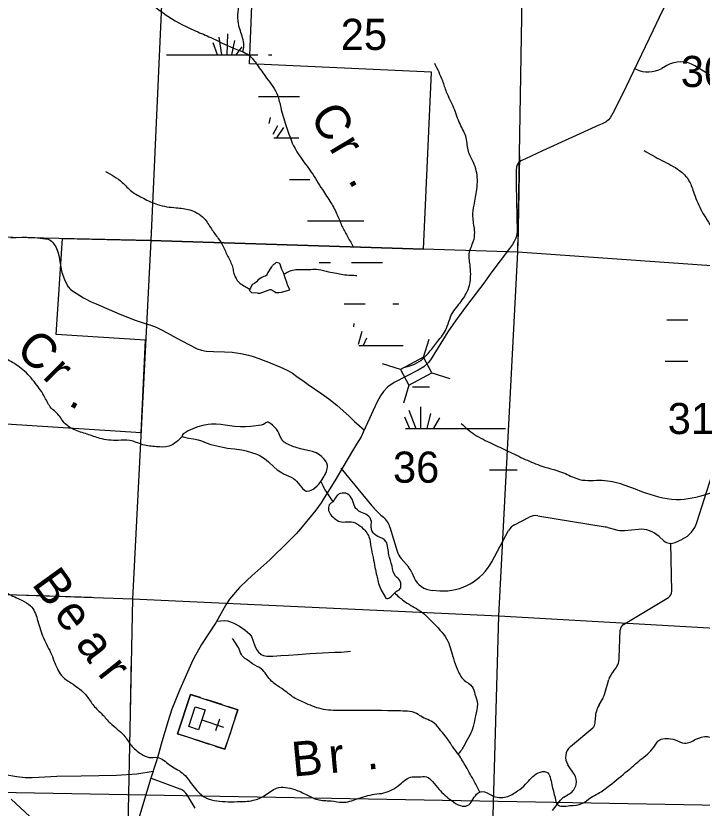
# Model space of a CAD drawing. Extents: x 1219626 to 1426462, y 456797 to 752399.
# Drawn here: x 1305618 to 1315543, y 687895 to 699350 of the extents above; entities that cross this region are included whole.
import ezdxf

# ---------------------------------------------------------------- set-up
doc = ezdxf.new("R2010")
doc.units = 0
for name, color, linetype in [('Bridges and Drawbridges Local Roads', 7, 'Continuous'), ('Culture', 7, 'Continuous'), ('Lakes and Ponds', 7, 'Continuous'), ('Local Roads Improved', 7, 'Continuous'), ('Local Roads Paved', 7, 'Continuous'), ('Masks', 7, 'Continuous'), ('Narrow River Creek and Branch and Slough', 7, 'Continuous'), ('Narrow River Creek and Branch and Slough Text', 7, 'Continuous'), ('Quad Borders', 7, 'Continuous'), ('Section Lines', 7, 'Continuous'), ('Section Numbers', 7, 'Continuous'), ('State Forest', 7, 'Continuous'), ('Swamps', 7, 'Continuous'), ('Uninventoried Roads and Features', 7, 'Continuous')]:
    doc.layers.add(name, color=color, linetype=linetype)

msp = doc.modelspace()

# ---------------------------------------------------------------- linework, layer by layer
at = {"layer": 'Bridges and Drawbridges Local Roads'}
for p, q in [((1311514, 694414), (1311594, 694677)), ((1311182, 694238), (1310920, 694319)), ((1311514, 694414), (1311182, 694238)), ((1311634, 694188), (1311514, 694414)), ((1311182, 694238), (1311302, 694012)), ((1311302, 694012), (1311634, 694188)), ((1311632, 694188), (1311895, 694108)), ((1311302, 694012), (1311222, 693749))]:
    msp.add_line(p, q, dxfattribs=at)
at = {"layer": 'Culture'}
for p, q in [((1308145, 689540), (1307957, 688970)), ((1308287, 689494), (1308145, 689540)), ((1308601, 689391), (1308373, 689466)), ((1308829, 689316), (1308686, 689363)), ((1308791, 689202), (1308829, 689316)), ((1308308, 689171), (1308621, 689068)), ((1308564, 689182), (1308508, 689011)), ((1308763, 689116), (1308707, 688945)), ((1307957, 688970), (1308100, 688924)), ((1308185, 688895), (1308414, 688821)), ((1308642, 688746), (1308679, 688860)), ((1308499, 688793), (1308642, 688746))]:
    msp.add_line(p, q, dxfattribs=at)
for points in [[(1308829, 689316), (1308642, 688746), (1307957, 688970), (1308145, 689540)], [(1308354, 689314), (1308261, 689029), (1308118, 689075), (1308212, 689360)]]:
    msp.add_lwpolyline(points, close=True, dxfattribs=at)
at = {"layer": 'Lakes and Ponds'}
msp.add_lwpolyline([(1309544, 695479), (1309509, 695575), (1309494, 695626), (1309467, 695682), (1309461, 695699), (1309449, 695725), (1309439, 695762), (1309428, 695773), (1309384, 695782), (1309363, 695763), (1309358, 695759), (1309352, 695759), (1309345, 695755), (1309339, 695750), (1309333, 695744), (1309328, 695737), (1309317, 695722), (1309262, 695637), (1309254, 695617), (1309250, 695613), (1309246, 695602), (1309234, 695591), (1309222, 695587), (1309205, 695580), (1309194, 695577), (1309187, 695573), (1309176, 695569), (1309125, 695531), (1309098, 695505), (1309072, 695478), (1309034, 695465), (1309010, 695413), (1308992, 695386), (1309025, 695350), (1309110, 695343), (1309124, 695341), (1309137, 695341), (1309150, 695342), (1309265, 695386), (1309283, 695389), (1309294, 695392), (1309304, 695394), (1309350, 695370), (1309361, 695364), (1309379, 695352), (1309422, 695352), (1309459, 695353), (1309579, 695389), (1309549, 695459)], close=True, dxfattribs=at)
msp.add_lwpolyline([(1310070, 692683), (1310081, 692703), (1310094, 692726), (1310109, 692763), (1310119, 692799), (1310123, 692828), (1310123, 692851), (1310115, 692884), (1310108, 692901), (1310097, 692916), (1310077, 692941), (1310039, 692979), (1310009, 693002), (1309960, 693030), (1309907, 693051), (1309864, 693063), (1309798, 693074), (1309733, 693089), (1309672, 693107), (1309626, 693123), (1309560, 693151), (1309528, 693168), (1309497, 693188), (1309477, 693206), (1309463, 693224), (1309445, 693260), (1309421, 693318), (1309407, 693346), (1309388, 693372), (1309330, 693434), (1309299, 693458), (1309283, 693467), (1309265, 693473), (1309253, 693474), (1309232, 693466), (1309199, 693444), (1309182, 693435), (1309164, 693430), (1309015, 693413), (1308940, 693408), (1308865, 693408), (1308778, 693415), (1308647, 693434), (1308582, 693443), (1308516, 693447), (1308449, 693447), (1308399, 693442), (1308324, 693429), (1308249, 693408), (1308213, 693394), (1308176, 693379), (1308109, 693348), (1308065, 693323), (1308040, 693305), (1308027, 693292), (1308023, 693284), (1308022, 693278), (1308026, 693271), (1308037, 693265), (1308075, 693254), (1308116, 693245), (1308187, 693233), (1308257, 693219), (1308303, 693205), (1308371, 693178), (1308439, 693154), (1308525, 693132), (1308611, 693113), (1308679, 693101), (1308782, 693088), (1308885, 693073), (1308949, 693060), (1309043, 693034), (1309089, 693017), (1309135, 692998), (1309178, 692973), (1309213, 692949), (1309271, 692900), (1309355, 692824), (1309398, 692788), (1309444, 692756), (1309490, 692730), (1309564, 692696), (1309599, 692679), (1309632, 692661), (1309657, 692642), (1309678, 692621), (1309748, 692535), (1309765, 692516), (1309791, 692493), (1309805, 692485), (1309818, 692480), (1309833, 692478), (1309863, 692482), (1309891, 692493), (1309916, 692507), (1309938, 692523), (1309976, 692556), (1310003, 692585), (1310039, 692633), (1310070, 692683)], dxfattribs=at)
for points in [[(1310767, 691907), (1310756, 691967), (1310760, 692037), (1310700, 692132), (1310605, 692174), (1310521, 692251), (1310482, 692360), (1310412, 692438), (1310314, 692445), (1310205, 692325)], [(1310205, 692325), (1310163, 692294), (1310138, 692220), (1310170, 692142), (1310240, 692072), (1310303, 692037), (1310405, 692034), (1310496, 692030), (1310616, 691960), (1310725, 691819), (1310753, 691672), (1310784, 691517), (1310812, 691376), (1310837, 691253), (1310858, 691169), (1310890, 691071), (1310946, 690972), (1310981, 690926), (1311020, 690934), (1311118, 691028), (1311178, 691071), (1311188, 691123), (1311171, 691187), (1311107, 691250), (1311058, 691394), (1311013, 691559), (1310999, 691654), (1310970, 691752), (1310855, 691823), (1310770, 691900), (1310767, 691907)], [(1312073, 685377), (1312058, 685459), (1311976, 685562), (1311880, 685650), (1311832, 685810), (1311920, 685923), (1312105, 685990), (1312241, 685979), (1312362, 685915), (1312474, 685762), (1312594, 685570), (1312715, 685425), (1312811, 685345), (1312915, 685369), (1313002, 685400), (1313172, 685337), (1313204, 685272), (1313236, 685224), (1313305, 685229), (1313448, 685427), (1313526, 685481), (1313828, 685638), (1313898, 685650), (1314250, 685754), (1314419, 685878), (1314609, 685948), (1314655, 685965), (1314853, 686122), (1314998, 686221), (1315226, 686276), (1315343, 686290), (1315409, 686339), (1315409, 686397), (1315371, 686461), (1315314, 686575), (1315297, 686629), (1315326, 686753), (1315392, 686794), (1315471, 686802), (1315684, 686782), (1315828, 686822), (1315900, 686902), (1315897, 687030), (1315836, 687232), (1315780, 687368), (1315760, 687526), (1315804, 687625), (1315876, 687673), (1316008, 687663), (1316117, 687553), (1316197, 687456), (1316262, 687400), (1316294, 687448), (1316306, 687559), (1316350, 687617), (1316438, 687689), (1316486, 687729), (1316454, 687794), (1316366, 687810), (1316278, 687858), (1316157, 687963), (1316109, 688083), (1316109, 688276), (1316149, 688444), (1316237, 688693), (1316350, 688910), (1316438, 689118), (1316471, 689192), (1316517, 689407), (1316512, 689515), (1316525, 689635), (1316655, 689737), (1316773, 689804), (1316863, 689914), (1316936, 690082), (1316988, 690197), (1317016, 690275), (1317033, 690317), (1317002, 690351), (1316920, 690387), (1316796, 690528), (1316754, 690760), (1316767, 690877), (1316807, 691062), (1316932, 691252), (1316998, 691318), (1317155, 691475), (1317296, 691608), (1317420, 691736), (1317548, 691872), (1317650, 692025)], [(1317432, 691488), (1317254, 691331), (1317073, 691161), (1317023, 691062), (1316967, 690909), (1316959, 690716), (1317039, 690588), (1317159, 690499), (1317223, 690263), (1317199, 690189), (1317039, 689897), (1316927, 689728), (1316798, 689624), (1316719, 689536), (1316662, 689287), (1316641, 689143), (1316526, 688893), (1316421, 688685), (1316341, 688492), (1316293, 688315), (1316293, 688179), (1316413, 688034), (1316461, 688002), (1316574, 687968), (1316630, 687896), (1316630, 687783), (1316574, 687623), (1316509, 687510), (1316477, 687390), (1316413, 687285), (1316285, 687197), (1316229, 687085), (1316156, 686964), (1316140, 686900), (1316140, 686820), (1316140, 686739), (1316092, 686707), (1315972, 686699), (1315867, 686675), (1315773, 686645), (1315659, 686643), (1315547, 686659), (1315458, 686643), (1315474, 686563), (1315530, 686490), (1315563, 686378), (1315563, 686266), (1315547, 686177), (1315490, 686129), (1315386, 686113), (1315234, 686097), (1315161, 686105), (1315085, 686085), (1315001, 685977), (1314911, 685911), (1314721, 685799), (1314519, 685688), (1314399, 685639), (1314263, 685567), (1314126, 685518), (1313966, 685495), (1313799, 685460), (1313725, 685402), (1313637, 685366), (1313516, 685294), (1313460, 685182), (1313412, 685093), (1313340, 685029), (1313250, 685005), (1313171, 685029), (1313123, 685085), (1313090, 685140), (1313043, 685246), (1312955, 685270), (1312871, 685237), (1312833, 685189), (1312722, 685230), (1312609, 685326), (1312509, 685433), (1312407, 685584), (1312324, 685717), (1312176, 685824), (1312113, 685842), (1312048, 685816), (1312024, 685744), (1312112, 685647), (1312192, 685543), (1312232, 685342), (1312188, 685190), (1312104, 685061), (1312010, 684974)]]:
    msp.add_spline(points, degree=3, dxfattribs=at)
at = {"layer": 'Local Roads Improved'}
for points in [[(1305546, 696141), (1305703, 696149), (1305779, 696149), (1305891, 696145), (1305968, 696138), (1306049, 696128), (1306085, 696120), (1306114, 696107), (1306133, 696091), (1306149, 696076), (1306161, 696058), (1306197, 696012), (1306227, 695940), (1306238, 695885), (1306271, 695718), (1306284, 695641), (1306324, 695538), (1306351, 695474), (1306376, 695430), (1306409, 695395), (1306489, 695340), (1306599, 695274), (1306709, 695217), (1306781, 695185), (1307123, 695039), (1307343, 694951), (1307476, 694905), (1307571, 694876), (1307646, 694847), (1307724, 694809), (1307807, 694769), (1307939, 694694), (1308119, 694596), (1308239, 694538), (1308302, 694518), (1308370, 694504), (1308475, 694499), (1308635, 694492), (1308745, 694487), (1308872, 694469), (1308983, 694444), (1309048, 694424), (1309130, 694398), (1309297, 694334), (1309437, 694277), (1309552, 694221), (1309619, 694182), (1309684, 694137), (1309790, 694062), (1309847, 694022), (1310044, 693883), (1310145, 693812), (1310259, 693721), (1310443, 693559), (1310516, 693487), (1310658, 693362)], [(1312387, 695485), (1312134, 695155), (1311975, 694941), (1311866, 694781), (1311625, 694392), (1311588, 694338), (1311516, 694277), (1311437, 694229), (1311088, 694050), (1310997, 693984), (1310937, 693919), (1310892, 693856), (1310843, 693767), (1310648, 693340), (1310613, 693265), (1310545, 693158), (1310472, 693036), (1310362, 692849), (1310229, 692627), (1310078, 692380), (1310033, 692311)], [(1309393, 691586), (1309291, 691485), (1309030, 691253), (1308965, 691193), (1308853, 691084), (1308789, 691011), (1308765, 690985), (1308706, 690915), (1308656, 690835), (1308514, 690586), (1308304, 690260), (1308190, 690065), (1308157, 689991), (1307992, 689610), (1307874, 689328), (1307815, 689142), (1307721, 688820), (1307680, 688676), (1307646, 688562), (1307568, 688314), (1307398, 687748)], [(1308523, 690600), (1308633, 690607), (1308678, 690604), (1308723, 690590), (1308770, 690571), (1308852, 690525), (1308935, 690469), (1309004, 690412), (1309025, 690378), (1309076, 690240), (1309099, 690189), (1309126, 690148), (1309165, 690117), (1309199, 690102), (1309247, 690092), (1309333, 690094), (1309452, 690103), (1309563, 690107), (1309701, 690117), (1309869, 690129), (1310055, 690140), (1310233, 690150), (1310322, 690151), (1310456, 690165)], [(1307603, 688425), (1307369, 688388), (1307075, 688369), (1306561, 688355), (1306209, 688354), (1305950, 688336), (1305856, 688331), (1305754, 688335), (1305633, 688349), (1305518, 688365), (1305416, 688387), (1305204, 688440)], [(1305822, 687773), (1305552, 688026)]]:
    msp.add_lwpolyline(points, dxfattribs=at)
at = {"layer": 'Local Roads Paved'}
for points in [[(1315144, 699783), (1314922, 699324), (1314829, 699132), (1314607, 698672), (1314386, 698207), (1314253, 697941), (1314214, 697874), (1314190, 697847), (1314155, 697820), (1314096, 697791), (1314050, 697769), (1313236, 697398), (1312987, 697284), (1312921, 697255), (1312888, 697225), (1312867, 697194), (1312856, 697167), (1312852, 697112), (1312854, 696914), (1312862, 696449), (1312868, 696236), (1312863, 696182), (1312847, 696134), (1312824, 696086), (1312801, 696043), (1312759, 695984), (1312485, 695629), (1312387, 695485)], [(1310033, 692311), (1309956, 692205), (1309733, 691931), (1309671, 691859), (1309460, 691651), (1309393, 691586)]]:
    msp.add_lwpolyline(points, dxfattribs=at)
at = {"layer": 'Masks'}
for p, q in [((1312902, 697326), (1312879, 696027)), ((1305650, 690980), (1306712, 690943)), ((1307288, 690082), (1307271, 689292))]:
    msp.add_line(p, q, dxfattribs=at)
at = {"layer": 'Narrow River Creek and Branch and Slough'}
for points in [[(1300366, 705021), (1300309, 704842), (1300319, 704589), (1300366, 704363), (1300319, 704212), (1300206, 704128), (1300159, 704062), (1300150, 703977), (1300197, 703902), (1300309, 703742), (1300422, 703610), (1300507, 703526), (1300667, 703432), (1300770, 703328), (1300798, 703055), (1300855, 702858), (1300958, 702754), (1301099, 702670), (1301137, 702642), (1301240, 702557), (1301250, 702435), (1301193, 702359), (1301193, 702228), (1301231, 702040), (1301231, 701927), (1301156, 701729), (1301165, 701532), (1301184, 701297), (1301250, 701146), (1301325, 701099), (1301447, 701109), (1301635, 701061), (1301832, 701052), (1301973, 701099), (1302114, 701184), (1302302, 701193), (1302509, 701080), (1302669, 700911), (1302763, 700742), (1302913, 700516), (1303045, 700413), (1303205, 700300), (1303468, 700112), (1303656, 700017), (1303741, 699923), (1303853, 699839), (1303985, 699764), (1304239, 699735), (1304521, 699745), (1304793, 699858), (1304972, 699905), (1305188, 699914), (1305357, 699876), (1305564, 699858), (1305762, 699923), (1305950, 700036), (1306269, 700065), (1306542, 700055), (1306655, 700017), (1306711, 700017), (1306852, 699980), (1307031, 699905), (1307525, 699570), (1307817, 699344), (1308249, 699118), (1308465, 699024), (1308813, 698864), (1308992, 698780), (1309104, 698648), (1309245, 698451), (1309402, 698201), (1309449, 698023), (1309525, 697769), (1309656, 697430), (1309891, 697091), (1310051, 696838), (1310173, 696649), (1310267, 696471), (1310333, 696311), (1310408, 696170), (1310493, 696019)], [(1308899, 698825), (1308915, 698921), (1308898, 699031), (1308838, 699239), (1308833, 699409), (1308854, 699551), (1308887, 699666), (1308975, 699858), (1309019, 699989), (1309052, 700104), (1309084, 700208), (1309112, 700279), (1309188, 700383), (1309265, 700487), (1309287, 700619), (1309320, 700745), (1309314, 700854), (1309309, 700947), (1309303, 701068), (1309287, 701232), (1309270, 701325), (1309281, 701440), (1309325, 701588), (1309347, 701714), (1309369, 701780)], [(1311217, 694260), (1311347, 694300), (1311484, 694373), (1311581, 694470), (1311702, 694624), (1311832, 694802), (1311880, 694931), (1311937, 695061), (1312010, 695158), (1312131, 695336), (1312179, 695457), (1312196, 695619), (1312187, 695748), (1312179, 695934), (1312244, 696120), (1312252, 696250), (1312228, 696452), (1312244, 696614), (1312284, 696840), (1312293, 696986), (1312236, 697228), (1312163, 697390), (1312131, 697584), (1312042, 697787), (1311953, 698013), (1311848, 698248), (1311791, 698409), (1311678, 698660)], [(1314703, 697403), (1314960, 697259), (1315217, 697114), (1315346, 696977), (1315418, 696808), (1315523, 696551), (1315595, 696430), (1315675, 696301), (1315780, 696100), (1315909, 695883), (1316013, 695730), (1316206, 695473), (1316302, 695336), (1316367, 695223), (1316471, 695079), (1316568, 694942), (1316672, 694765), (1316761, 694636), (1316889, 694435), (1316994, 694250), (1317058, 694138), (1317251, 693896), (1317404, 693711), (1317613, 693470), (1317862, 693229), (1317999, 693084), (1318103, 693003), (1318194, 692963)], [(1306914, 697101), (1307158, 696941), (1307295, 696812), (1307463, 696712), (1307669, 696621), (1307936, 696575), (1308134, 696544), (1308241, 696499), (1308340, 696422), (1308446, 696270), (1308546, 696132), (1308614, 696026), (1308683, 695873), (1308751, 695720), (1308767, 695644), (1308790, 695576), (1308858, 695484), (1308934, 695438), (1309002, 695401)], [(1308028, 693270), (1307938, 693188), (1307832, 693128), (1307651, 693120), (1307454, 693150), (1307265, 693211), (1307098, 693211), (1306833, 693241), (1306652, 693302), (1306455, 693370), (1306319, 693468), (1306213, 693605), (1306130, 693680), (1306039, 693832), (1305903, 694036), (1305721, 694233), (1305517, 694369), (1305350, 694438), (1305101, 694438), (1304972, 694430), (1304783, 694528), (1304699, 694589), (1304556, 694627), (1304389, 694687), (1304223, 694824), (1304056, 694975), (1303920, 695142), (1303784, 695384), (1303738, 695573), (1303685, 695687), (1303557, 695846), (1303481, 695952), (1303406, 696027), (1303300, 696133), (1303194, 696315), (1303103, 696451), (1303004, 696580), (1302815, 696716), (1302694, 696792), (1302475, 696944), (1302369, 696989), (1302286, 696989), (1302195, 696989)], [(1309497, 695616), (1309557, 695651), (1309642, 695679), (1309740, 695685), (1309883, 695685), (1309994, 695685), (1310140, 695651), (1310255, 695628), (1310347, 695611), (1310462, 695601), (1310550, 695597)], [(1312058, 693456), (1312250, 693299), (1312504, 693166), (1312733, 693058), (1312986, 692937), (1313227, 692840), (1313565, 692732), (1313770, 692647), (1314096, 692635), (1314397, 692575), (1314723, 692454), (1315229, 692358), (1315675, 692454), (1316073, 692611), (1316290, 692828), (1316568, 693106), (1316845, 693371), (1317050, 693552), (1317183, 693685), (1317342, 693786)], [(1310028, 692618), (1310089, 692499), (1310205, 692325)], [(1305501, 690997), (1305705, 690900), (1305831, 690822), (1305928, 690628), (1306006, 690386), (1306122, 690143), (1306219, 689910), (1306277, 689813), (1306413, 689707), (1306646, 689512), (1306743, 689377), (1306869, 689250), (1306985, 689124), (1307179, 688950), (1307286, 688804), (1307431, 688678), (1307548, 688629), (1307664, 688629), (1307839, 688523), (1308023, 688406), (1308178, 688222), (1308343, 688057), (1308644, 687989), (1308818, 687989), (1309051, 688008), (1309216, 688076), (1309390, 688183), (1309652, 688164), (1309827, 688086), (1309982, 688018), (1310176, 687999), (1310341, 687979), (1310554, 688028), (1310806, 688096), (1310942, 688115), (1311175, 688241), (1311349, 688348), (1311448, 688348), (1311555, 688348), (1311642, 688280), (1311739, 688164), (1311914, 688008), (1312050, 687931), (1312147, 687931), (1312282, 688096), (1312360, 688135), (1312505, 688076), (1312709, 688057), (1312874, 688144), (1312990, 688241), (1313174, 688406), (1313291, 688416), (1313368, 688232), (1313417, 688038), (1313446, 687950), (1313630, 687931), (1313805, 687960), (1313931, 688047), (1314038, 688106), (1314202, 688222), (1314464, 688435), (1314649, 688591), (1314843, 688775), (1314930, 688882), (1315027, 688901), (1315153, 688882), (1315289, 688833), (1315454, 688891), (1315618, 688930), (1315783, 688882), (1315987, 688843), (1316132, 688785), (1316254, 688727)], [(1311094, 691007), (1311228, 690892), (1311438, 690763), (1311553, 690675), (1311669, 690559), (1311865, 690308), (1311947, 690057), (1312001, 689908), (1312102, 689745), (1312218, 689650), (1312258, 689542), (1312292, 689399), (1312265, 689230), (1312231, 689074), (1312184, 688952), (1312109, 688816), (1312062, 688734), (1312014, 688677)], [(1312326, 688125), (1312249, 688277), (1312129, 688493), (1312023, 688665), (1311937, 688781), (1311846, 688917), (1311766, 689013), (1311670, 689123), (1311474, 689224), (1311438, 689249), (1311182, 689300), (1310456, 689305), (1310174, 689310), (1310033, 689330), (1309786, 689421), (1309620, 689506), (1309494, 689602), (1309373, 689683), (1309237, 689829), (1309172, 689905), (1309041, 689980), (1308955, 690046), (1308910, 690076), (1308859, 690167), (1308753, 690348)]]:
    msp.add_spline(points, degree=3, dxfattribs=at)
at = {"layer": 'Quad Borders'}
msp.add_line((1301837, 688190), (1335517, 687580), dxfattribs=at)
at = {"layer": 'Section Lines'}
for p, q in [((1307807, 701326), (1307569, 696101)), ((1312877, 695931), (1312968, 701130)), ((1307569, 696101), (1302382, 696219)), ((1307569, 696101), (1307306, 690923)), ((1312877, 695931), (1307569, 696101)), ((1312602, 690675), (1312877, 695931)), ((1317967, 695579), (1312877, 695931)), ((1302054, 691104), (1307306, 690923)), ((1307306, 690923), (1307192, 685554)), ((1307306, 690923), (1312602, 690675)), ((1312448, 685301), (1312602, 690675)), ((1312602, 690675), (1317779, 690377))]:
    msp.add_line(p, q, dxfattribs=at)
at = {"layer": 'State Forest'}
for p, q in [((1308996, 698654), (1309110, 701277)), ((1311631, 698534), (1308996, 698654)), ((1311515, 695975), (1311631, 698534)), ((1306202, 694745), (1306291, 696131)), ((1306291, 696131), (1307569, 696101)), ((1307569, 696101), (1311515, 695975)), ((1307495, 694662), (1306202, 694745)), ((1307431, 693328), (1307495, 694662)), ((1305479, 693452), (1307431, 693328))]:
    msp.add_line(p, q, dxfattribs=at)
at = {"layer": 'Swamps'}
for p, q in [((1308598, 698786), (1308559, 699040)), ((1308676, 698786), (1308682, 699090)), ((1308536, 698787), (1308470, 698960)), ((1308743, 698786), (1308786, 698992)), ((1308806, 698786), (1308889, 698900)), ((1308370, 698786), (1309120, 698786)), ((1309487, 697736), (1309388, 697587)), ((1310470, 695786), (1310920, 695786)), ((1315034, 694955), (1315334, 694955)), ((1310645, 694587), (1310694, 694695)), ((1311300, 693649), (1311403, 693386)), ((1311469, 693697), (1311469, 693386)), ((1311614, 693601), (1311560, 693386)), ((1311747, 693540), (1311657, 693387)), ((1312570, 692786), (1312870, 692786))]:
    msp.add_line(p, q, dxfattribs=at)
for points in [[(1307796, 698786), (1308370, 698786)], [(1309270, 698786), (1309322, 698786)], [(1309128, 698186), (1309720, 698186)], [(1309294, 697881), (1309277, 697796)], [(1309403, 697760), (1309334, 697634)], [(1309351, 697586), (1309710, 697586)], [(1309578, 696986), (1309870, 696986)], [(1309837, 696386), (1310653, 696386)], [(1310004, 695786), (1310170, 695786)], [(1310365, 695186), (1310670, 695186)], [(1311070, 695186), (1311155, 695186)], [(1310506, 694852), (1310509, 694902)], [(1310573, 694601), (1310627, 694790)], [(1310576, 694586), (1311220, 694586)], [(1315009, 694355), (1315334, 694355)], [(1311354, 693986), (1311599, 693986)], [(1311239, 693552), (1311310, 693386)], [(1311253, 693386), (1312570, 693386)], [(1312570, 693386), (1312701, 693386)], [(1312468, 692786), (1312570, 692786)]]:
    msp.add_lwpolyline(points, dxfattribs=at)
at = {"layer": 'Uninventoried Roads and Features'}
for p, q in [((1314587, 698579), (1314578, 698583)), ((1315031, 698633), (1314959, 698591)), ((1316294, 698099), (1315439, 698625)), ((1310318, 692812), (1310767, 692267)), ((1315467, 692026), (1315686, 692719)), ((1310916, 692115), (1310934, 692100)), ((1312829, 691991), (1313040, 692101)), ((1313166, 692121), (1314141, 691960)), ((1311027, 691959), (1311133, 691611)), ((1314179, 691952), (1314288, 691923)), ((1314422, 691910), (1314621, 691926)), ((1312502, 691457), (1312745, 691908)), ((1314922, 691822), (1314989, 691761)), ((1315104, 691030), (1315089, 691722)), ((1315155, 691736), (1315259, 691786)), ((1311192, 691503), (1311299, 691377)), ((1311346, 691302), (1311379, 691224)), ((1311637, 691044), (1311750, 691037)), ((1314408, 690550), (1315056, 690942)), ((1314345, 690072), (1314359, 690468)), ((1314262, 689876), (1314265, 689879)), ((1314131, 689538), (1314193, 689755)), ((1314053, 689387), (1314102, 689470)), ((1313996, 689129), (1313999, 689200)), ((1313639, 688784), (1313961, 689056)), ((1313690, 688388), (1313602, 688520)), ((1307997, 688168), (1307579, 688325)), ((1308213, 687895), (1308098, 688085)), ((1313545, 688054), (1313629, 688106)), ((1313377, 687862), (1313493, 688008))]:
    msp.add_line(p, q, dxfattribs=at)
for centre, radius, start, end in [((1315229, 698285), 400, 58.3931, 119.5893), ((1314761, 698939), 400, 244.0954, 299.5893), ((1311693, 693030), 1200, 219.5045, 229.6859), ((1310740, 691872), 300, 16.896, 49.6859), ((1313133, 691924), 200, 80.5969, 117.5894), ((1312921, 691814), 200, 117.5894, 151.7413), ((1314076, 691565), 400, 74.9881, 80.5969), ((1314391, 692309), 400, 254.9881, 274.4067), ((1314652, 691527), 400, 47.6328, 94.4067), ((1315086, 692147), 400, 295.6609, 342.4292), ((1315090, 691872), 150, 227.6328, 295.6609), ((1311420, 691698), 300, 196.896, 220.4487), ((1311798, 691836), 800, 266.5787, 331.7413), ((1311070, 691183), 300, 23.3746, 40.4487), ((1311655, 691343), 300, 203.3746, 266.5787), ((1315004, 691028), 100, 301.1717, 1.2631), ((1314459, 690465), 100, 121.1717, 177.8799), ((1314045, 690083), 300, 317.1351, 357.8799), ((1314482, 689672), 300, 137.1351, 163.8805), ((1313843, 689622), 300, 329.7557, 343.8805), ((1314398, 689185), 400, 149.7557, 177.8799), ((1313896, 689132), 100, 310.2023, 357.8799), ((1313768, 688631), 200, 130.2023, 213.8271), ((1313524, 688277), 200, 301.688, 33.8271), ((1307927, 687981), 200, 31.2059, 69.4346), ((1313650, 687884), 200, 121.688, 141.5599)]:
    msp.add_arc(centre, radius, start, end, dxfattribs=at)

# ---------------------------------------------------------------- texts
at = {"layer": 'Narrow River Creek and Branch and Slough Text'}
for s, rotation, p in [('C', 302.1214, (1309857, 697897)), ('r', 300.8985, (1310141, 697443)), ('.', 300.1289, (1310415, 696983)), ('C', 318.6705, (1305597, 694487)), ('r', 314.9538, (1305990, 694124)), ('.', 329.5812, (1306362, 693733)), ('B', 305.7815, (1305839, 691135)), ('e', 306.2314, (1306152, 690700)), ('a', 306.9625, (1306468, 690268)), ('r', 308.4782, (1306789, 689840)), ('B', 5.3181, (1309629, 688350)), ('r', 5.3962, (1310162, 688399)), ('.', 5.4472, (1310696, 688450))]:
    msp.add_text(s, height=500, rotation=rotation, dxfattribs=at).set_placement(p)
at = {"layer": 'Section Numbers'}
for s, p in [('25', (1310317, 698857)), ('30', (1315234, 698321)), ('31', (1315045, 693303)), ('36', (1311072, 692600))]:
    msp.add_text(s, height=450, rotation=359.9998, dxfattribs=at).set_placement(p)

doc.saveas('drawing.dxf')
